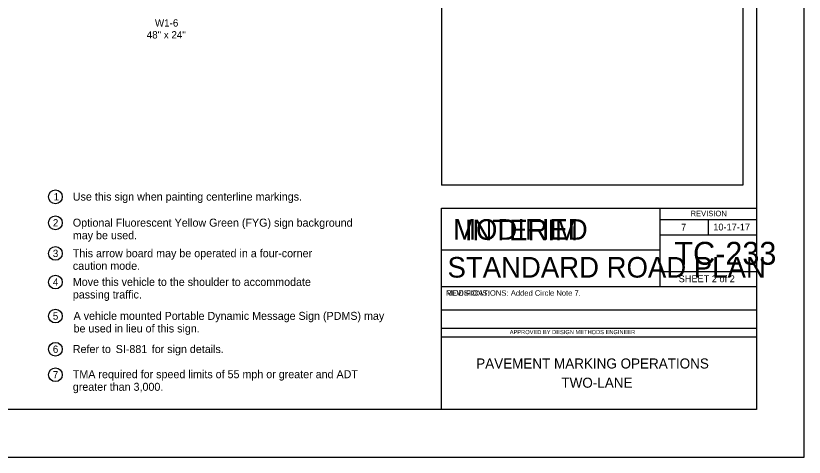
# Model space of a CAD drawing. Extents: x -1403959 to 81668, y -1400582 to 11018.
# Drawn here: x 29822 to 31545, y 3561 to 4526 of the extents above; entities that cross this region are included whole.
import ezdxf

# ---------------------------------------------------------------- set-up
doc = ezdxf.new("R2010")
doc.units = 0
for name, color, linetype in [('North Arrow', 7, 'Continuous'), ('tdCiAdjCityStreetTxt', 7, 'Continuous'), ('tdCiIntRampCL', 7, 'Continuous'), ('tdCiPriRamp', 7, 'Continuous'), ('tdCiPriRampCL', 7, 'Continuous'), ('tdCiStrucDataSec', 7, 'Continuous'), ('tdCoHydroTxtLg', 7, 'Continuous'), ('tdCoPipeTxt', 7, 'Continuous'), ('tdCoRROwnerTxt', 7, 'Continuous'), ('tdCoTwpRngTxt', 7, 'Continuous')]:
    doc.layers.add(name, color=color, linetype=linetype)

msp = doc.modelspace()

# ---------------------------------------------------------------- linework, layer by layer
at = {"layer": 'North Arrow'}
for centre in [(29908.9, 4130.2), (29908.9, 4073.4), (29908.9, 4006.6), (29908.9, 3943.9), (29908.9, 3869.7), (29908.9, 3797.2), (29908.9, 3741.4)]:
    msp.add_circle(centre, 15, dxfattribs=at)
at = {"layer": 'tdCiIntRampCL'}
msp.add_lwpolyline([(28201.2, 3561.1), (31545.2, 3561.1), (31545.2, 6145.1), (28201.2, 6145.1)], close=True, dxfattribs=at)
at = {"layer": 'tdCiPriRamp'}
msp.add_lwpolyline([(28305.7, 5675.6), (31440.7, 5675.6), (31440.7, 3665.6), (28305.7, 3665.6)], close=True, dxfattribs=at)
at = {"layer": 'tdCiPriRampCL'}
for p, q in [((30752.7, 5625.6), (30752.7, 4155.6)), ((31410.7, 5625.6), (31410.7, 4155.6)), ((31410.7, 4155.6), (30752.7, 4155.6))]:
    msp.add_line(p, q, dxfattribs=at)
at = {"layer": 'tdCoHydroTxtLg'}
for p, q in [((31229.8, 4105.6), (31229.8, 4014.3)), ((31229.8, 4080.7), (31440.7, 4080.7)), ((31335.2, 4080.7), (31335.2, 4047.5)), ((31229.8, 4047.5), (31440.7, 4047.5)), ((30752.7, 4014.3), (31229.8, 4014.3)), ((31229.8, 4014.3), (31229.8, 3934.3)), ((31440.7, 3966.5), (31229.8, 3966.5)), ((30752.7, 3934.3), (31440.7, 3934.3)), ((30752.7, 3883.3), (31440.7, 3883.3)), ((30752.7, 3843.3), (31440.7, 3843.3)), ((30752.7, 3824.3), (31440.7, 3824.3))]:
    msp.add_line(p, q, dxfattribs=at)
msp.add_lwpolyline([(30752.7, 4105.6), (31440.7, 4105.6), (31440.7, 3665.6), (30752.7, 3665.6)], close=True, dxfattribs=at)

# ---------------------------------------------------------------- texts
at = {"layer": 'North Arrow'}
for s, p in [('1', (29904.8, 4122.2)), ('2', (29903.3, 4065.4)), ('3', (29903.2, 3998.6)), ('4', (29903.3, 3935.9)), ('5', (29903.2, 3861.7)), ('6', (29903.2, 3789.2)), ('7', (29903.2, 3733.4))]:
    msp.add_text(s, height=16, dxfattribs=at).set_placement(p)
at = {"layer": 'tdCiAdjCityStreetTxt'}
for s, p in [('Use this sign when painting centerline markings.', (29946.9, 4121.9)), ('Optional Fluorescent Yellow Green (FYG) sign background ', (29946.9, 4065)), ('may be used.', (29946.9, 4037.5)), ('This arrow board may be operated in a four-corner ', (29946.9, 3998.2)), ('caution mode.', (29946.9, 3970.7)), ('Move this vehicle to the shoulder to accommodate', (29946.9, 3935.5)), ('passing traffic.', (29946.9, 3908)), ('A vehicle mounted Portable Dynamic Message Sign (PDMS) may ', (29948.5, 3861.3)), ('be used in lieu of this sign.', (29948.5, 3833.8)), ('Refer to ', (29946.9, 3788.8)), ('SI-881', (30040.6, 3788.8)), ('SI-881 ', (30040.6, 3788.8)), ('for sign details.', (30119.4, 3788.8)), ('TMA required for speed limits of 55 mph or greater and ADT ', (29946.9, 3733.8)), ('greater than 3,000.', (29946.9, 3706.3))]:
    msp.add_text(s, height=17.5, dxfattribs=at).set_placement(p)
at = {"layer": 'tdCiStrucDataSec'}
for s, p in [('W1-6', (30126.3, 4502.2)), ('48" x 24"', (30108.4, 4476.2))]:
    msp.add_text(s, height=16, dxfattribs=at).set_placement(p)
at = {"layer": 'tdCoHydroTxtLg'}
for s, height, p in [('REVISION', 12, (31296.8, 4087.8)), ('7', 15, (31276.1, 4056.3)), ('10-17-17', 15, (31346.5, 4056.7)), ('TC-233', 50, (31261.4, 3981.8)), ('STANDARD ROAD PLAN', 45.001, (30765.7, 3953.7)), ('SHEET 2 of 2', 15, (31270.8, 3943.6)), ('Added Circle Note 7.', 12, (30904, 3914)), ('APPROVED BY DESIGN METHODS ENGINEER', 9.003, (30901.7, 3830.1)), ('PAVEMENT MARKING OPERATIONS', 22, (30828.4, 3755)), ('TWO-LANE', 22, (31014.6, 3713))]:
    msp.add_text(s, height=height, dxfattribs=at).set_placement(p)
at = {"layer": 'tdCoPipeTxt'}
msp.add_text('REVISIONS:', height=12, dxfattribs=at).set_placement((30762.7, 3914))
at = {"layer": 'tdCoRROwnerTxt'}
for s, height, p in [('MODIFIED', 45, (30777.8, 4036.4)), ('MODIFICATIONS:', 12, (30762.7, 3914))]:
    msp.add_text(s, height=height, dxfattribs=at).set_placement(p)
at = {"layer": 'tdCoTwpRngTxt'}
msp.add_text('INTERIM', height=45, dxfattribs=at).set_placement((30803.6, 4035.3))

doc.saveas('drawing.dxf')
